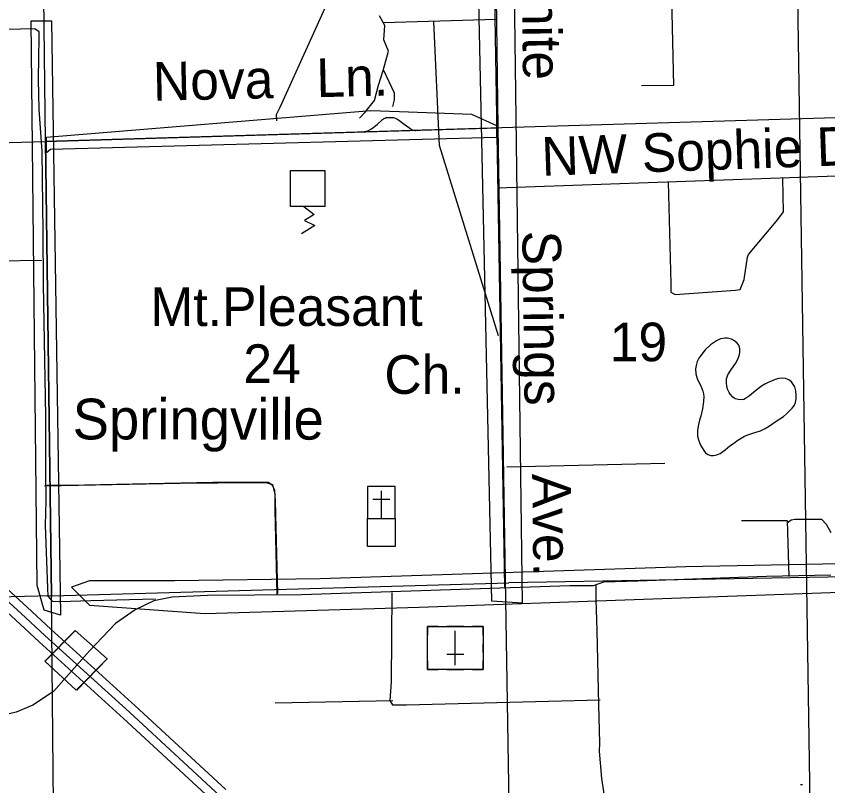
# Model space of a CAD drawing. Extents: x 2480962 to 2688785, y 277103 to 599240.
# Drawn here: x 2511616 to 2521081, y 472131 to 481102 of the extents above; entities that cross this region are included whole.
import ezdxf

# ---------------------------------------------------------------- set-up
doc = ezdxf.new("R2010")
doc.units = 0
for name, color, linetype in [('Bridges', 7, 'Continuous'), ('Communities and Subdivisions Names without Post Office', 7, 'Continuous'), ('Culture', 7, 'Continuous'), ('Culture Text', 7, 'Continuous'), ('Divided_Highway', 7, 'Continuous'), ('Interstate Divided Highway Outline and Fill', 7, 'Continuous'), ('Interstate Highway Center Lines', 7, 'Continuous'), ('Level 31', 7, 'Continuous'), ('Local Roads Improved', 7, 'Continuous'), ('Local Roads Paved', 7, 'Continuous'), ('Local Roads Related Text', 7, 'Continuous'), ('Narrow River Creek and Branch and Slough', 7, 'Continuous'), ('Section Lines', 7, 'Continuous'), ('Section Numbers', 7, 'Continuous'), ('Swamps', 7, 'Continuous'), ('Township and Range lines', 7, 'Continuous'), ('Uninventoried Roads and Features', 7, 'Continuous')]:
    doc.layers.add(name, color=color, linetype=linetype)

msp = doc.modelspace()

# ---------------------------------------------------------------- linework, layer by layer
at = {"layer": 'Bridges'}
for p, q in [((2511954.243, 473584.34), (2512301.861, 473938.037)), ((2512322.309, 473245.259), (2512681.611, 473613.571))]:
    msp.add_line(p, q, dxfattribs=at)
at = {"layer": 'Culture'}
for p, q in [((2515712.539, 475620.661), (2515712.539, 475245.661)), ((2516037.539, 475620.661), (2515712.539, 475620.661)), ((2515875.039, 475245.661), (2515875.039, 475570.809)), ((2516037.539, 475245.661), (2516037.539, 475620.661)), ((2515775.039, 475470.661), (2515975.182, 475470.661)), ((2515712.539, 475245.661), (2516037.539, 475245.661)), ((2516537.223, 473986.009), (2516412.223, 473986.009)), ((2516412.223, 473986.009), (2516412.223, 473886.009)), ((2516837.223, 473986.009), (2516637.223, 473986.009)), ((2516737.223, 473536.009), (2516737.223, 473936.009)), ((2517062.223, 473986.009), (2516937.223, 473986.009)), ((2517062.223, 473886.009), (2517062.223, 473986.009)), ((2516412.223, 473686.009), (2516412.223, 473786.009)), ((2517062.223, 473686.009), (2517062.223, 473786.009)), ((2516837.223, 473661.009), (2516637.223, 473661.009)), ((2516412.223, 473586.009), (2516412.223, 473486.009)), ((2517062.223, 473486.009), (2517062.223, 473586.009)), ((2516412.223, 473486.009), (2516537.223, 473486.009)), ((2516637.223, 473486.009), (2516837.223, 473486.009)), ((2516937.223, 473486.009), (2517062.223, 473486.009))]:
    msp.add_line(p, q, dxfattribs=at)
for points in [[(2515213.74, 478884.767), (2514813.548, 478884.76), (2514813.541, 479303.451), (2515213.733, 479303.457)], [(2515712.539, 475245.661), (2516037.539, 475245.661), (2516037.539, 474920.661), (2515712.539, 474920.661)], [(2517062.223, 473486.009), (2516412.223, 473486.009), (2516412.223, 473986.009), (2517062.223, 473986.009)]]:
    msp.add_lwpolyline(points, close=True, dxfattribs=at)
msp.add_lwpolyline([(2514969.56, 478884.387), (2515090.07, 478790.267), (2514978.38, 478722.615), (2515098.889, 478663.791), (2514943.113, 478563.784)], dxfattribs=at)
at = {"layer": 'Divided_Highway'}
msp.add_line((2521075.087, 458914.627), (2520376.685, 504368.593), dxfattribs=at)
at = {"layer": 'Interstate Divided Highway Outline and Fill'}
for points in [[(2514058.983, 472086.619), (2513003.106, 473061.274), (2512018.938, 473957.744), (2511742.78, 474214.409), (2510813.607, 475059.112), (2509914.173, 475890.358), (2509501.576, 476273.715), (2508582.262, 477121.563), (2507935.82, 477722.527), (2507305.946, 478303.7), (2506516.351, 479051.226), (2506446.346, 479127.595), (2506040.826, 479546.196), (2504375.762, 481100.69)], [(2504239.278, 480954.498), (2505900.672, 479403.43), (2506300.779, 478990.417), (2506373.707, 478910.858), (2507169.378, 478157.58), (2507799.92, 477575.791), (2508446.378, 476974.812), (2509365.712, 476126.946), (2509778.233, 475743.659), (2510678.465, 474911.675), (2511607.431, 474067.161), (2511883.517, 473810.564), (2512867.937, 472913.865), (2513923.582, 471939.423)]]:
    msp.add_lwpolyline(points, dxfattribs=at)
at = {"layer": 'Interstate Highway Center Lines'}
msp.add_lwpolyline([(2504307.52, 481027.594), (2505970.749, 479474.813), (2506373.562, 479059.006), (2506445.029, 478981.042), (2507237.662, 478230.64), (2507867.87, 477649.159), (2508514.32, 477048.188), (2509433.644, 476200.331), (2509846.203, 475817.008), (2510746.036, 474985.394), (2511675.105, 474140.785), (2511951.227, 473884.154), (2512935.521, 472987.569), (2513991.282, 472013.021)], dxfattribs=at)
at = {"layer": 'Level 31'}
for p, q in [((2512302.463, 473942.769), (2511947.839, 473584.495)), ((2512677.433, 473610.843), (2512302.463, 473942.769)), ((2511947.839, 473584.495), (2512316.128, 473245.819)), ((2512316.128, 473245.819), (2512677.433, 473610.843))]:
    msp.add_line(p, q, dxfattribs=at)
for points in [[(2517116.167, 483171.251), (2517399.091, 483194.828), (2517516.976, 474259.157), (2517163.321, 474282.734), (2516974.706, 482888.328)], [(2511788.786, 481048.89), (2512026.064, 481048.89), (2512132.839, 474120.39), (2511943.017, 474179.71), (2511859.97, 474464.442)], [(2511970.494, 479510.927), (2511970.494, 479693.648), (2515751.39, 480001.415), (2516086.334, 479992.827), (2516927.396, 479961.131), (2517216.37, 479829.216), (2517216.122, 479688.955), (2512017.401, 479547.493)], [(2532724.12, 474659.966), (2532724.12, 475013.62), (2528550.997, 474848.582), (2525438.837, 474848.582), (2523010.409, 474754.274), (2519426.71, 474683.543), (2515159.279, 474542.081), (2513461.737, 474518.504), (2512471.505, 474518.504), (2512259.312, 474447.773), (2512471.505, 474235.58), (2513815.392, 474141.273), (2516314.551, 474212.004), (2521548.637, 474400.619), (2527395.725, 474565.658), (2530012.769, 474612.812)]]:
    msp.add_lwpolyline(points, close=True, dxfattribs=at)
at = {"layer": 'Local Roads Improved'}
for p, q in [((2515889.422, 479897.231), (2515900.411, 479905.69)), ((2516062.946, 479900.733), (2516139.202, 479843.937)), ((2516349.431, 479777.82), (2517238.178, 479800.2)), ((2511957.123, 479643.469), (2515652.954, 479752.863)), ((2511914.817, 478255.129), (2509549.715, 478213.788)), ((2517337.82, 475847.707), (2519181.946, 475892.712))]:
    msp.add_line(p, q, dxfattribs=at)
for points in [[(2519233.266, 482506.248), (2519282.151, 480295.082), (2518908.848, 480288.953)], [(2513240.577, 474306.122), (2512485.112, 474288.027), (2512127.736, 474274.456), (2512041.785, 474278.979), (2511987.5, 474342.312), (2511982.976, 474432.787), (2511955.834, 475170.157), (2511964.881, 475450.629), (2511960.358, 475785.386), (2511960.358, 476296.569), (2511960.358, 476436.805), (2511933.215, 477979.401), (2511928.691, 478585.583), (2511919.644, 479526.521), (2511883.454, 480019.609), (2511874.406, 480363.413), (2511878.93, 480625.791), (2511883.454, 480842.93), (2511883.454, 480919.834), (2511833.693, 480956.024), (2511331.557, 480942.453)], [(2515652.954, 479752.863), (2515716.983, 479764.431), (2515759.247, 479788.115), (2515809.12, 479827.025), (2515824.664, 479840.35), (2515886.041, 479895.539), (2515889.422, 479897.231)], [(2515900.411, 479905.69), (2515908.179, 479909.288), (2515917.65, 479915.398), (2515932.532, 479920.069), (2515953.665, 479923.453), (2515981.559, 479923.453), (2515996.774, 479922.607), (2516014.526, 479920.069), (2516035.658, 479914.148), (2516049.636, 479906.438), (2516062.946, 479900.733)], [(2516139.202, 479843.937), (2516232.258, 479776.187), (2516272.684, 479764.439), (2516257.125, 479773.737), (2516299.11, 479770.652), (2516349.431, 479777.82)], [(2517229.944, 479102.708), (2521623.067, 479255.734), (2521750.588, 479223.854), (2521807.973, 479204.726)], [(2519219.282, 479166.469), (2519251.163, 477986.893), (2519251.163, 477884.876), (2519302.171, 477859.372), (2520003.541, 477910.38), (2520060.926, 477916.756), (2520105.558, 478031.526), (2520143.815, 478292.945), (2520156.567, 478324.826), (2520500.876, 478732.895), (2520564.636, 478822.161), (2520558.26, 479211.102)], [(2511944.938, 475627.027), (2513526.317, 475657.149), (2514407.371, 475664.679), (2514527.857, 475664.679), (2514603.161, 475642.088), (2514633.283, 475529.132), (2514633.283, 475348.403), (2514655.874, 474361.924)], [(2514665.556, 474373.978), (2514638.413, 475450.629), (2514633.89, 475577.293), (2514606.747, 475631.578), (2514556.986, 475667.768), (2513910.091, 475667.768), (2512412.732, 475636.102), (2511973.929, 475631.578)], [(2520632.289, 474570.603), (2520611.585, 475219.329), (2520076.731, 475219.329)], [(2520608.134, 475195.174), (2520652.993, 475233.131), (2520697.851, 475240.033), (2520918.694, 475240.033), (2521008.412, 475240.033), (2521063.622, 475181.371), (2521118.833, 475084.753)], [(2515996.281, 474384.515), (2515988.751, 473337.792), (2515973.69, 473126.942), (2516003.811, 473074.229), (2516169.48, 473074.229), (2518428.593, 473134.472)]]:
    msp.add_lwpolyline(points, dxfattribs=at)
at = {"layer": 'Local Roads Paved'}
msp.add_line((2517175.557, 482313.249), (2517310.501, 474440.779), dxfattribs=at)
for points in [[(2521115.319, 474587.275), (2520365.684, 474569.636), (2518866.414, 474516.721), (2518601.836, 474507.902), (2518478.367, 474507.902), (2518346.078, 474463.806), (2518072.682, 474463.806), (2514941.852, 474357.975), (2513848.267, 474349.155), (2513433.762, 474331.517), (2513222.101, 474287.421), (2513001.62, 474181.59), (2512772.319, 474022.844), (2512472.465, 473705.351), (2512049.142, 473229.112), (2511811.022, 473070.366), (2511616.999, 472990.993), (2511396.518, 472938.077), (2510999.652, 472938.077), (2509376.912, 472858.704)], [(2518515.12, 471760.607), (2518448.135, 472217.538), (2518419.428, 472533.323), (2518421.82, 472629.015), (2518412.251, 473076.377), (2518390.72, 473942.393), (2518381.151, 474303.631), (2518381.151, 474461.524), (2518381.151, 474473.485)]]:
    msp.add_lwpolyline(points, dxfattribs=at)
at = {"layer": 'Narrow River Creek and Branch and Slough'}
msp.add_lwpolyline([(2520297.242, 476267.404), (2520350.455, 476295.896), (2520401.927, 476327.256), (2520441.19, 476354.234), (2520480.286, 476381.38), (2520522.111, 476408.408), (2520563.928, 476435.594), (2520601.57, 476466.213), (2520636.828, 476500.178), (2520667.723, 476531.848), (2520693.792, 476569.765), (2520705.402, 476598.783), (2520712.441, 476642.502), (2520712.984, 476686.2), (2520709.056, 476733.579), (2520695.55, 476780.895), (2520683.123, 476806.275), (2520658.656, 476838.878), (2520625.465, 476864.131), (2520586.681, 476878.737), (2520556.2, 476882.534), (2520510.329, 476878.874), (2520466.896, 476866.681), (2520385.887, 476834.044), (2520346.694, 476814.105), (2520309.648, 476790.091), (2520238.852, 476733.549), (2520168.867, 476676.842), (2520145.937, 476660.033), (2520121.851, 476644.368), (2520102.005, 476635.605), (2520069.662, 476630.472), (2520037.505, 476632.363), (2520004.493, 476641.751), (2519988.8, 476650.601), (2519973.584, 476662.929), (2519946.131, 476693.448), (2519930.368, 476717.214), (2519913.316, 476754.411), (2519902.705, 476793.647), (2519898.51, 476825.483), (2519900.794, 476874.656), (2519906.731, 476898.361), (2519916.438, 476920.543), (2519959.965, 476987.641), (2520004.041, 477053.989), (2520022.827, 477088.251), (2520039.875, 477123.212), (2520051.951, 477157.201), (2520056.833, 477184.356), (2520055.822, 477225.825), (2520050.948, 477246.153), (2520042.777, 477265.755), (2520026.536, 477290.319), (2519994.784, 477319.019), (2519957.021, 477338.165), (2519913.778, 477348.057), (2519879.846, 477348.887), (2519829.372, 477339.959), (2519782.956, 477319.339), (2519714.407, 477270.539), (2519652.651, 477211.547), (2519599.918, 477147.972), (2519578.086, 477114.28), (2519559.766, 477078.012), (2519544.891, 477029.057), (2519540.477, 476990.46), (2519543.775, 476932.335), (2519557.832, 476877.433), (2519579.481, 476835.953), (2519601.504, 476793.744), (2519623.663, 476731.194), (2519631.625, 476699.568), (2519635.315, 476667.665), (2519633.737, 476610.893), (2519621.41, 476525.205), (2519602.126, 476440.161), (2519587.029, 476392.287), (2519572.016, 476344.648), (2519561.508, 476276.272), (2519560.948, 476241.576), (2519563.742, 476207.291), (2519573.198, 476163.526), (2519598.828, 476100.914), (2519635.237, 476039.639), (2519656.914, 476012.565), (2519683.574, 475992.973), (2519718.408, 475981.853), (2519746.849, 475980.041), (2519789.177, 475987.322), (2519808.645, 475995.271), (2519826.03, 476005.978), (2519883.492, 476049.109), (2519940.84, 476092.393), (2519979.985, 476122.098), (2520019.11, 476151.792), (2520050.706, 476173.322), (2520111.793, 476205.604), (2520160.113, 476225.651), (2520231.966, 476249.71), (2520297.242, 476267.404)], dxfattribs=at)
at = {"layer": 'Section Lines'}
for p, q in [((2511957.581, 479642.963), (2511888.565, 485051.162)), ((2522521.222, 479959.302), (2511957.581, 479642.963)), ((2511957.61, 479642.964), (2517237.75, 479801.083)), ((2506760.603, 479497.356), (2511957.61, 479642.964)), ((2512026.781, 474345.185), (2511957.61, 479642.964)), ((2511957.61, 479642.964), (2512026.781, 474345.185)), ((2512034.329, 474345.373), (2517360.25, 474498.421)), ((2522599.794, 474587.849), (2517360.25, 474498.421)), ((2512026.781, 474345.185), (2506727.296, 474223.555)), ((2512082.726, 469025.261), (2512026.781, 474345.185))]:
    msp.add_line(p, q, dxfattribs=at)
at = {"layer": 'Swamps'}
msp.add_line((2517236.822, 479870.082), (2517235.261, 479870.046), dxfattribs=at)
msp.add_lwpolyline([(2520763.104, 472145.085), (2520787.722, 472145.085)], dxfattribs=at)
at = {"layer": 'Township and Range lines'}
for p, q in [((2517237.75, 479801.083), (2517135.927, 487368.374)), ((2517577.64, 458514.548), (2517237.923, 479801.088))]:
    msp.add_line(p, q, dxfattribs=at)
at = {"layer": 'Uninventoried Roads and Features'}
for p, q in [((2514694.908, 480042.484), (2515550.33, 481928.536)), ((2515916.021, 480994.042), (2515854.972, 481108.255)), ((2517212.397, 481062.92), (2515898.724, 481026.402)), ((2516551.145, 479595.676), (2516486.246, 481042.735)), ((2515905.413, 480825.679), (2515916.021, 480994.042)), ((2515957.277, 480695.758), (2515905.413, 480825.679)), ((2515894.372, 480469.918), (2515957.277, 480695.758)), ((2515839.549, 480298.394), (2515894.372, 480469.918)), ((2515895.966, 480481.554), (2515961.635, 480340.424)), ((2515796.495, 480119.47), (2515839.549, 480298.394)), ((2515961.635, 480340.424), (2516025.102, 480208.893)), ((2516025.102, 480208.893), (2516025.546, 480125.837)), ((2515681.067, 479979.102), (2515796.495, 480119.47)), ((2516025.546, 480125.837), (2516006.008, 480050.537)), ((2514651.081, 479958.197), (2514694.908, 480042.484)), ((2514655.884, 479883.376), (2514651.081, 479958.197)), ((2515620.896, 479913.603), (2515681.067, 479979.102)), ((2517242.448, 477375.915), (2516551.145, 479595.676)), ((2516007.772, 473119.516), (2514635.641, 473095.64))]:
    msp.add_line(p, q, dxfattribs=at)

# ---------------------------------------------------------------- texts
at = {"layer": 'Communities and Subdivisions Names without Post Office'}
msp.add_text('Springville', height=475, rotation=359.9502639, dxfattribs=at).set_placement((2512273.81, 476169.067))
at = {"layer": 'Culture Text'}
for s, rotation, p in [('Mt.Pleasant', 0.05155, (2513181.232, 477490.047)), ('Ch.', 0.0515556, (2515910.209, 476699.729))]:
    msp.add_text(s, height=450, rotation=rotation, dxfattribs=at).set_placement(p)
at = {"layer": 'Local Roads Related Text'}
for s, rotation, p in [('White', 270.7768389, (2517507.475, 481893.783)), ('Nova   Ln.', 1.2531056, (2513215.188, 480116.535)), ('NW Sophie Dr.', 2.0009333, (2517749.695, 479241.178)), ('Springs', 270.7768389, (2517518.328, 478600.559)), ('Ave.', 270.7768417, (2517632.998, 475767.128))]:
    msp.add_text(s, height=450, rotation=rotation, dxfattribs=at).set_placement(p)
at = {"layer": 'Section Numbers'}
for s, p in [('19', (2518538.232, 477080.38)), ('24', (2514264.878, 476827.257))]:
    msp.add_text(s, height=450, rotation=359.9794472, dxfattribs=at).set_placement(p)

doc.saveas('drawing.dxf')
